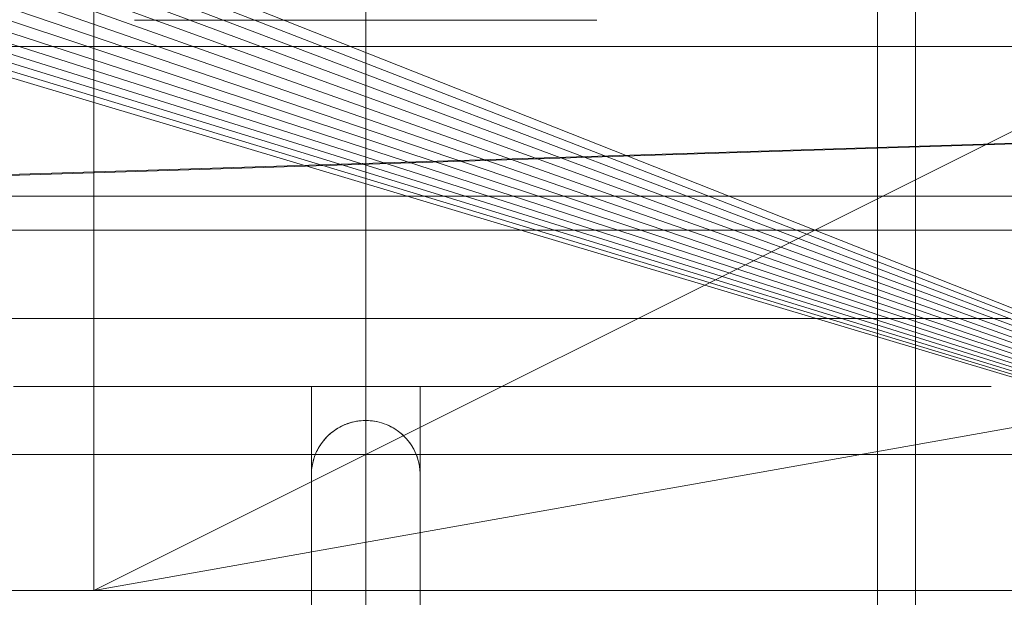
# Model space of a CAD drawing. Header units: millimetres. Extents: x -2233 to 65662, y -50530 to 6847.
# Tile 476 of 656: x 24225 to 24297, y -17791 to -17748. Entities that reach past the tile are written whole.
import ezdxf

# ---------------------------------------------------------------- set-up
doc = ezdxf.new("R2010")
doc.units = ezdxf.units.MM
for name, color, linetype, lineweight in [('COTAS_P', 1, 'Continuous', 0), ('superior_briquetadora', 7, 'Continuous', 0), ('superior_C02', 7, 'Continuous', 0), ('superior_C05', 7, 'Continuous', 0)]:
    doc.layers.add(name, color=color, linetype=linetype, lineweight=lineweight)
doc.dimstyles.new('R19_100', dxfattribs={"dimtxt": 250, "dimasz": 150, "dimexe": 150, "dimexo": 80, "dimgap": 100, "dimtad": 1, "dimtih": 1, "dimtoh": 1, "dimdsep": 46, "dimcen": 0.09, "dimadec": 0, "dimazin": 0, "dimtfac": 1, "dimtdec": 4, "dimtofl": 0, "dimtmove": 0, "dimatfit": 3, "dimfxl": 1, "dimtolj": 1, "dimtzin": 0, "dimarcsym": 0})

# ---------------------------------------------------------------- blocks, each defined once
blk = doc.blocks.new('DIM_R32_27')
at = {"layer": 'COTAS_P'}
for p, q in [((24250.067, -17080), (24400.067, -17035)), ((26750.067, -17080), (26600.067, -17035)), ((24250.067, -17980), (24250.067, -17080)), ((24250.067, -17080), (26750.067, -17080)), ((24250.067, -17080), (24400.067, -17125)), ((26750.067, -17080), (26600.067, -17125)), ((26750.067, -17980), (26750.067, -17080))]:
    blk.add_line(p, q, dxfattribs=at)
blk.add_text('2500 P', height=250, dxfattribs=at).set_placement((25500.067, -16980))

msp = doc.modelspace()

# ---------------------------------------------------------------- linework, layer by layer
at = {"layer": 'superior_briquetadora'}
for p, q in [((24230.067, -17570), (24230.067, -17790)), ((25470.067, -17570), (24230.067, -17790)), ((24230.067, -17790), (24670.067, -17570)), ((24072.067, -17680), (24350.067, -17790)), ((24350.067, -17790), (24071.962, -17682.156)), ((24350.067, -17790), (24071.645, -17684.292)), ((24350.067, -17790), (24071.12, -17686.386)), ((24350.067, -17790), (24070.393, -17688.419)), ((24350.067, -17790), (24069.47, -17690.371)), ((24350.067, -17790), (24068.36, -17692.223)), ((24350.067, -17790), (24067.074, -17693.957)), ((24065.624, -17695.556), (24350.067, -17790)), ((24064.024, -17697.006), (24350.067, -17790)), ((24062.29, -17698.292), (24350.067, -17790)), ((24060.438, -17699.402), (24350.067, -17790)), ((24058.487, -17700.325), (24350.067, -17790)), ((24056.454, -17701.053), (24350.067, -17790)), ((24054.359, -17701.577), (24350.067, -17790)), ((24350.067, -17790), (23870.067, -17790)), ((25830.067, -17790), (23870.067, -17790)), ((23954.067, -17790), (24230.067, -17790)), ((23954.067, -17790), (25456.734, -17790)), ((24230.067, -17790), (24150.067, -17790)), ((24350.067, -17790), (24150.067, -17790)), ((24230.067, -17790), (24670.067, -17790)), ((24230.067, -17790), (25470.067, -17790)), ((24350.067, -17790), (24230.067, -17790)), ((24230.067, -17790), (25456.734, -17790))]:
    msp.add_line(p, q, dxfattribs=at)
at = {"layer": 'superior_C02'}
for p, q in [((24290.488, -15870), (24290.488, -20130)), ((24287.683, -17550), (24287.683, -18450)), ((15575.415, -17750), (24634.01, -17750)), ((24635.508, -17750), (15576.913, -17750)), ((23830.921, -17771.702), (24524.933, -17750)), ((24526.711, -17750), (23832.7, -17771.702))]:
    msp.add_line(p, q, dxfattribs=at)
at = {"layer": 'superior_C05'}
for p, q in [((24250.067, -17750), (24250.067, -17744)), ((24233.115, -17748.05), (24233.073, -17748.05)), ((24233.199, -17748.05), (24233.115, -17748.05)), ((24233.326, -17748.05), (24233.199, -17748.05)), ((24233.494, -17748.05), (24233.326, -17748.05)), ((24233.703, -17748.05), (24233.494, -17748.05)), ((24233.953, -17748.05), (24233.703, -17748.05)), ((24234.243, -17748.05), (24233.953, -17748.05)), ((24234.572, -17748.05), (24234.243, -17748.05)), ((24234.94, -17748.05), (24234.572, -17748.05)), ((24235.345, -17748.05), (24234.94, -17748.05)), ((24235.787, -17748.05), (24235.345, -17748.05)), ((24236.265, -17748.05), (24235.787, -17748.05)), ((24236.776, -17748.05), (24236.265, -17748.05)), ((24237.321, -17748.05), (24236.776, -17748.05)), ((24237.898, -17748.05), (24237.321, -17748.05)), ((24237.602, -17748.05), (24237.571, -17748.05)), ((24237.664, -17748.05), (24237.602, -17748.05)), ((24237.757, -17748.05), (24237.664, -17748.05)), ((24237.881, -17748.05), (24237.757, -17748.05)), ((24238.035, -17748.05), (24237.881, -17748.05)), ((24238.505, -17748.05), (24237.898, -17748.05)), ((24238.218, -17748.05), (24238.035, -17748.05)), ((24238.432, -17748.05), (24238.218, -17748.05)), ((24238.674, -17748.05), (24238.432, -17748.05)), ((24239.14, -17748.05), (24238.505, -17748.05)), ((24238.944, -17748.05), (24238.674, -17748.05)), ((24239.242, -17748.05), (24238.944, -17748.05)), ((24239.803, -17748.05), (24239.14, -17748.05)), ((24239.567, -17748.05), (24239.242, -17748.05)), ((24239.918, -17748.05), (24239.567, -17748.05)), ((24240.491, -17748.05), (24239.803, -17748.05)), ((24240.295, -17748.05), (24239.918, -17748.05)), ((24240.695, -17748.05), (24240.295, -17748.05)), ((24241.203, -17748.05), (24240.491, -17748.05)), ((24241.119, -17748.05), (24240.695, -17748.05)), ((24241.565, -17748.05), (24241.119, -17748.05)), ((24241.937, -17748.05), (24241.203, -17748.05)), ((24242.033, -17748.05), (24241.565, -17748.05)), ((24242.691, -17748.05), (24241.937, -17748.05)), ((24242.52, -17748.05), (24242.033, -17748.05)), ((24243.026, -17748.05), (24242.52, -17748.05)), ((24243.464, -17748.05), (24242.691, -17748.05)), ((24243.55, -17748.05), (24243.026, -17748.05)), ((24244.253, -17748.05), (24243.464, -17748.05)), ((24244.089, -17748.05), (24243.55, -17748.05)), ((24244.644, -17748.05), (24244.089, -17748.05)), ((24245.057, -17748.05), (24244.253, -17748.05)), ((24245.212, -17748.05), (24244.644, -17748.05)), ((24245.873, -17748.05), (24245.057, -17748.05)), ((24245.792, -17748.05), (24245.212, -17748.05)), ((24246.383, -17748.05), (24245.792, -17748.05)), ((24246.699, -17748.05), (24245.873, -17748.05)), ((24246.983, -17748.05), (24246.383, -17748.05)), ((24247.534, -17748.05), (24246.699, -17748.05)), ((24247.591, -17748.05), (24246.983, -17748.05)), ((24248.375, -17748.05), (24247.534, -17748.05)), ((24248.204, -17748.05), (24247.591, -17748.05)), ((24248.823, -17748.05), (24248.204, -17748.05)), ((24249.22, -17748.05), (24248.375, -17748.05)), ((24249.444, -17748.05), (24248.823, -17748.05)), ((24250.067, -17748.05), (24249.22, -17748.05)), ((24250.067, -17748.05), (24249.444, -17748.05)), ((24250.067, -17748.05), (24250.915, -17748.05)), ((24250.691, -17748.05), (24250.067, -17748.05)), ((24251.312, -17748.05), (24250.691, -17748.05)), ((24250.915, -17748.05), (24251.76, -17748.05)), ((24251.931, -17748.05), (24251.312, -17748.05)), ((24251.76, -17748.05), (24252.601, -17748.05)), ((24252.544, -17748.05), (24251.931, -17748.05)), ((24253.152, -17748.05), (24252.544, -17748.05)), ((24252.601, -17748.05), (24253.436, -17748.05)), ((24253.752, -17748.05), (24253.152, -17748.05)), ((24253.436, -17748.05), (24254.262, -17748.05)), ((24254.343, -17748.05), (24253.752, -17748.05)), ((24254.262, -17748.05), (24255.078, -17748.05)), ((24254.923, -17748.05), (24254.343, -17748.05)), ((24255.491, -17748.05), (24254.923, -17748.05)), ((24255.078, -17748.05), (24255.882, -17748.05)), ((24256.046, -17748.05), (24255.491, -17748.05)), ((24255.882, -17748.05), (24256.671, -17748.05)), ((24256.585, -17748.05), (24256.046, -17748.05)), ((24257.109, -17748.05), (24256.585, -17748.05)), ((24256.671, -17748.05), (24257.444, -17748.05)), ((24257.615, -17748.05), (24257.109, -17748.05)), ((24257.444, -17748.05), (24258.198, -17748.05)), ((24258.102, -17748.05), (24257.615, -17748.05)), ((24258.57, -17748.05), (24258.102, -17748.05)), ((24258.198, -17748.05), (24258.932, -17748.05)), ((24259.016, -17748.05), (24258.57, -17748.05)), ((24258.932, -17748.05), (24259.644, -17748.05)), ((24259.44, -17748.05), (24259.016, -17748.05)), ((24259.84, -17748.05), (24259.44, -17748.05)), ((24259.644, -17748.05), (24260.332, -17748.05)), ((24260.217, -17748.05), (24259.84, -17748.05)), ((24260.568, -17748.05), (24260.217, -17748.05)), ((24260.332, -17748.05), (24260.995, -17748.05)), ((24260.893, -17748.05), (24260.568, -17748.05)), ((24261.191, -17748.05), (24260.893, -17748.05)), ((24260.995, -17748.05), (24261.63, -17748.05)), ((24261.461, -17748.05), (24261.191, -17748.05)), ((24261.703, -17748.05), (24261.461, -17748.05)), ((24261.63, -17748.05), (24262.237, -17748.05)), ((24261.917, -17748.05), (24261.703, -17748.05)), ((24262.1, -17748.05), (24261.917, -17748.05)), ((24262.254, -17748.05), (24262.1, -17748.05)), ((24262.237, -17748.05), (24262.814, -17748.05)), ((24262.378, -17748.05), (24262.254, -17748.05)), ((24262.47, -17748.05), (24262.378, -17748.05)), ((24262.533, -17748.05), (24262.47, -17748.05)), ((24262.564, -17748.05), (24262.533, -17748.05)), ((24262.814, -17748.05), (24263.359, -17748.05)), ((24263.359, -17748.05), (24263.87, -17748.05)), ((24263.87, -17748.05), (24264.348, -17748.05)), ((24264.348, -17748.05), (24264.79, -17748.05)), ((24264.79, -17748.05), (24265.195, -17748.05)), ((24265.195, -17748.05), (24265.563, -17748.05)), ((24265.563, -17748.05), (24265.892, -17748.05)), ((24265.892, -17748.05), (24266.182, -17748.05)), ((24266.182, -17748.05), (24266.432, -17748.05)), ((24266.432, -17748.05), (24266.641, -17748.05)), ((24266.641, -17748.05), (24266.809, -17748.05)), ((24266.809, -17748.05), (24266.936, -17748.05)), ((24266.936, -17748.05), (24267.02, -17748.05)), ((24267.02, -17748.05), (24267.062, -17748.05)), ((24180.067, -17750), (24320.067, -17750)), ((24250.067, -17750), (24325.067, -17750)), ((24160.067, -17761), (24340.067, -17761)), ((24135.067, -17763.5), (24365.067, -17763.5)), ((24226.155, -17770), (24223.996, -17770)), ((24226.061, -17770), (24224.132, -17770)), ((24228.049, -17770), (24226.061, -17770)), ((24228.373, -17770), (24226.155, -17770)), ((24230.091, -17770), (24228.049, -17770)), ((24230.646, -17770), (24228.373, -17770)), ((24232.184, -17770), (24230.091, -17770)), ((24232.966, -17770), (24230.646, -17770)), ((24234.321, -17770), (24232.184, -17770)), ((24235.33, -17770), (24232.966, -17770)), ((24236.497, -17770), (24234.321, -17770)), ((24237.73, -17770), (24235.33, -17770)), ((24238.707, -17770), (24236.497, -17770)), ((24240.16, -17770), (24237.73, -17770)), ((24240.945, -17770), (24238.707, -17770)), ((24242.615, -17770), (24240.16, -17770)), ((24243.206, -17770), (24240.945, -17770)), ((24245.089, -17770), (24242.615, -17770)), ((24245.483, -17770), (24243.206, -17770)), ((24247.575, -17770), (24245.089, -17770)), ((24247.773, -17770), (24245.483, -17770)), ((24250.067, -17770), (24247.575, -17770)), ((24250.067, -17770), (24247.773, -17770)), ((24250.067, -17770), (24252.56, -17770)), ((24252.362, -17770), (24250.067, -17770)), ((24254.652, -17770), (24252.362, -17770)), ((24252.56, -17770), (24255.046, -17770)), ((24256.929, -17770), (24254.652, -17770)), ((24255.046, -17770), (24257.52, -17770)), ((24259.19, -17770), (24256.929, -17770)), ((24257.52, -17770), (24259.975, -17770)), ((24261.428, -17770), (24259.19, -17770)), ((24259.975, -17770), (24262.405, -17770)), ((24263.638, -17770), (24261.428, -17770)), ((24262.405, -17770), (24264.805, -17770)), ((24265.814, -17770), (24263.638, -17770)), ((24264.805, -17770), (24267.168, -17770)), ((24267.951, -17770), (24265.814, -17770)), ((24267.168, -17770), (24269.489, -17770)), ((24270.043, -17770), (24267.951, -17770)), ((24269.489, -17770), (24271.762, -17770)), ((24272.086, -17770), (24270.043, -17770)), ((24271.762, -17770), (24273.98, -17770)), ((24274.074, -17770), (24272.086, -17770)), ((24273.98, -17770), (24276.139, -17770)), ((24276.003, -17770), (24274.074, -17770)), ((24277.867, -17770), (24276.003, -17770)), ((24276.139, -17770), (24278.233, -17770)), ((24279.661, -17770), (24277.867, -17770)), ((24278.233, -17770), (24280.258, -17770)), ((24281.383, -17770), (24279.661, -17770)), ((24280.258, -17770), (24282.207, -17770)), ((24283.026, -17770), (24281.383, -17770)), ((24282.207, -17770), (24284.076, -17770)), ((24284.587, -17770), (24283.026, -17770)), ((24284.076, -17770), (24285.861, -17770)), ((24286.063, -17770), (24284.587, -17770)), ((24285.861, -17770), (24287.557, -17770)), ((24287.449, -17770), (24286.063, -17770)), ((24288.742, -17770), (24287.449, -17770)), ((24287.557, -17770), (24289.159, -17770)), ((24289.939, -17770), (24288.742, -17770)), ((24289.159, -17770), (24290.664, -17770)), ((24291.037, -17770), (24289.939, -17770)), ((24290.664, -17770), (24292.069, -17770)), ((24292.033, -17770), (24291.037, -17770)), ((24292.925, -17770), (24292.033, -17770)), ((24292.069, -17770), (24293.369, -17770)), ((24293.71, -17770), (24292.925, -17770)), ((24293.369, -17770), (24294.561, -17770)), ((24294.387, -17770), (24293.71, -17770)), ((24294.953, -17770), (24294.387, -17770)), ((24294.561, -17770), (24295.643, -17770)), ((24295.408, -17770), (24294.953, -17770)), ((24295.75, -17770), (24295.408, -17770)), ((24295.643, -17770), (24296.611, -17770)), ((24295.979, -17770), (24295.75, -17770)), ((24296.093, -17770), (24295.979, -17770)), ((24296.611, -17770), (24297.464, -17770)), ((24226.081, -17775), (24224.155, -17775)), ((24228.068, -17775), (24226.081, -17775)), ((24227.63, -17775), (24227.574, -17775)), ((24227.742, -17775), (24227.63, -17775)), ((24227.909, -17775), (24227.742, -17775)), ((24228.132, -17775), (24227.909, -17775)), ((24230.109, -17775), (24228.068, -17775)), ((24228.408, -17775), (24228.132, -17775)), ((24228.739, -17775), (24228.408, -17775)), ((24229.123, -17775), (24228.739, -17775)), ((24229.559, -17775), (24229.123, -17775)), ((24230.045, -17775), (24229.559, -17775)), ((24230.582, -17775), (24230.045, -17775)), ((24232.199, -17775), (24230.109, -17775)), ((24231.167, -17775), (24230.582, -17775)), ((24231.799, -17775), (24231.167, -17775)), ((24232.476, -17775), (24231.799, -17775)), ((24234.335, -17775), (24232.199, -17775)), ((24233.197, -17775), (24232.476, -17775)), ((24233.96, -17775), (24233.197, -17775)), ((24234.764, -17775), (24233.96, -17775)), ((24236.509, -17775), (24234.335, -17775)), ((24235.605, -17775), (24234.764, -17775)), ((24236.482, -17775), (24235.605, -17775)), ((24237.393, -17775), (24236.482, -17775)), ((24238.717, -17775), (24236.509, -17775)), ((24238.335, -17775), (24237.393, -17775)), ((24237.584, -17775), (24237.567, -17775)), ((24237.631, -17775), (24237.584, -17775)), ((24237.709, -17775), (24237.631, -17775)), ((24237.705, -17775), (24237.813, -17775)), ((24237.817, -17775), (24237.709, -17775)), ((24237.813, -17775), (24237.951, -17775)), ((24237.956, -17775), (24237.817, -17775)), ((24237.951, -17775), (24238.119, -17775)), ((24238.125, -17775), (24237.956, -17775)), ((24238.119, -17775), (24238.317, -17775)), ((24238.324, -17775), (24238.125, -17775)), ((24238.317, -17775), (24238.544, -17775)), ((24238.552, -17775), (24238.324, -17775)), ((24239.307, -17775), (24238.335, -17775)), ((24238.544, -17775), (24238.799, -17775)), ((24238.809, -17775), (24238.552, -17775)), ((24240.953, -17775), (24238.717, -17775)), ((24238.799, -17775), (24239.083, -17775)), ((24239.093, -17775), (24238.809, -17775)), ((24239.083, -17775), (24239.394, -17775)), ((24239.405, -17775), (24239.093, -17775)), ((24240.305, -17775), (24239.307, -17775)), ((24239.394, -17775), (24239.731, -17775)), ((24239.743, -17775), (24239.405, -17775)), ((24239.731, -17775), (24240.094, -17775)), ((24240.107, -17775), (24239.743, -17775)), ((24240.094, -17775), (24240.482, -17775)), ((24240.496, -17775), (24240.107, -17775)), ((24241.328, -17775), (24240.305, -17775)), ((24240.482, -17775), (24240.893, -17775)), ((24240.908, -17775), (24240.496, -17775)), ((24240.893, -17775), (24241.328, -17775)), ((24241.343, -17775), (24240.908, -17775)), ((24243.212, -17775), (24240.953, -17775)), ((24242.372, -17775), (24241.328, -17775)), ((24241.328, -17775), (24241.784, -17775)), ((24241.8, -17775), (24241.343, -17775)), ((24241.784, -17775), (24242.26, -17775)), ((24242.278, -17775), (24241.8, -17775)), ((24242.26, -17775), (24242.756, -17775)), ((24242.774, -17775), (24242.278, -17775)), ((24243.435, -17775), (24242.372, -17775)), ((24242.756, -17775), (24243.27, -17775)), ((24243.289, -17775), (24242.774, -17775)), ((24245.487, -17775), (24243.212, -17775)), ((24243.27, -17775), (24243.801, -17775)), ((24243.821, -17775), (24243.289, -17775)), ((24244.515, -17775), (24243.435, -17775)), ((24243.801, -17775), (24244.348, -17775)), ((24244.368, -17775), (24243.821, -17775)), ((24244.348, -17775), (24244.909, -17775)), ((24244.929, -17775), (24244.368, -17775)), ((24245.609, -17775), (24244.515, -17775)), ((24244.909, -17775), (24245.482, -17775)), ((24245.503, -17775), (24244.929, -17775)), ((24245.482, -17775), (24246.067, -17775)), ((24247.775, -17775), (24245.487, -17775)), ((24246.089, -17775), (24245.503, -17775)), ((24246.714, -17775), (24245.609, -17775)), ((24254.067, -17775), (24246.067, -17775)), ((24246.067, -17775), (24246.067, -17805)), ((24246.684, -17775), (24246.089, -17775)), ((24247.288, -17775), (24246.684, -17775)), ((24247.827, -17775), (24246.714, -17775)), ((24247.898, -17775), (24247.288, -17775)), ((24250.067, -17775), (24247.775, -17775)), ((24248.946, -17775), (24247.827, -17775)), ((24248.514, -17775), (24247.898, -17775)), ((24249.134, -17775), (24248.514, -17775)), ((24250.067, -17775), (24248.946, -17775)), ((24249.756, -17775), (24249.134, -17775)), ((24250.379, -17775), (24249.756, -17775)), ((24250.067, -17775), (24252.36, -17775)), ((24251.189, -17775), (24250.067, -17775)), ((24251.001, -17775), (24250.379, -17775)), ((24251.621, -17775), (24251.001, -17775)), ((24252.308, -17775), (24251.189, -17775)), ((24252.237, -17775), (24251.621, -17775)), ((24252.847, -17775), (24252.237, -17775)), ((24253.421, -17775), (24252.308, -17775)), ((24252.36, -17775), (24254.648, -17775)), ((24253.451, -17775), (24252.847, -17775)), ((24254.526, -17775), (24253.421, -17775)), ((24254.046, -17775), (24253.451, -17775)), ((24254.632, -17775), (24254.046, -17775)), ((24254.067, -17775), (24254.652, -17775)), ((24254.067, -17775), (24254.067, -17805)), ((24255.62, -17775), (24254.526, -17775)), ((24255.206, -17775), (24254.632, -17775)), ((24254.648, -17775), (24256.923, -17775)), ((24254.652, -17775), (24255.226, -17775)), ((24255.767, -17775), (24255.206, -17775)), ((24255.226, -17775), (24255.787, -17775)), ((24256.699, -17775), (24255.62, -17775)), ((24256.314, -17775), (24255.767, -17775)), ((24255.787, -17775), (24256.334, -17775)), ((24256.846, -17775), (24256.314, -17775)), ((24256.334, -17775), (24256.865, -17775)), ((24257.763, -17775), (24256.699, -17775)), ((24257.361, -17775), (24256.846, -17775)), ((24256.865, -17775), (24257.379, -17775)), ((24256.923, -17775), (24259.182, -17775)), ((24257.857, -17775), (24257.361, -17775)), ((24257.379, -17775), (24257.875, -17775)), ((24258.807, -17775), (24257.763, -17775)), ((24258.335, -17775), (24257.857, -17775)), ((24257.875, -17775), (24258.351, -17775)), ((24258.792, -17775), (24258.335, -17775)), ((24258.351, -17775), (24258.807, -17775)), ((24259.227, -17775), (24258.792, -17775)), ((24259.83, -17775), (24258.807, -17775)), ((24258.807, -17775), (24259.242, -17775)), ((24259.182, -17775), (24261.418, -17775)), ((24259.639, -17775), (24259.227, -17775)), ((24259.242, -17775), (24259.653, -17775)), ((24260.028, -17775), (24259.639, -17775)), ((24259.653, -17775), (24260.041, -17775)), ((24260.828, -17775), (24259.83, -17775)), ((24260.392, -17775), (24260.028, -17775)), ((24260.041, -17775), (24260.404, -17775)), ((24260.73, -17775), (24260.392, -17775)), ((24260.404, -17775), (24260.741, -17775)), ((24261.042, -17775), (24260.73, -17775)), ((24260.741, -17775), (24261.052, -17775)), ((24261.8, -17775), (24260.828, -17775)), ((24261.326, -17775), (24261.042, -17775)), ((24261.052, -17775), (24261.336, -17775)), ((24261.583, -17775), (24261.326, -17775)), ((24261.336, -17775), (24261.591, -17775)), ((24261.418, -17775), (24263.626, -17775)), ((24261.811, -17775), (24261.583, -17775)), ((24261.591, -17775), (24261.818, -17775)), ((24262.742, -17775), (24261.8, -17775)), ((24262.009, -17775), (24261.811, -17775)), ((24261.818, -17775), (24262.016, -17775)), ((24262.179, -17775), (24262.009, -17775)), ((24262.016, -17775), (24262.184, -17775)), ((24262.318, -17775), (24262.179, -17775)), ((24262.426, -17775), (24262.318, -17775)), ((24262.504, -17775), (24262.426, -17775)), ((24262.43, -17775), (24262.507, -17775)), ((24262.551, -17775), (24262.504, -17775)), ((24262.507, -17775), (24262.553, -17775)), ((24262.567, -17775), (24262.551, -17775)), ((24263.653, -17775), (24262.742, -17775)), ((24263.626, -17775), (24265.8, -17775)), ((24264.53, -17775), (24263.653, -17775)), ((24265.371, -17775), (24264.53, -17775)), ((24266.174, -17775), (24265.371, -17775)), ((24265.8, -17775), (24267.935, -17775)), ((24266.938, -17775), (24266.174, -17775)), ((24267.659, -17775), (24266.938, -17775)), ((24268.336, -17775), (24267.659, -17775)), ((24267.935, -17775), (24270.026, -17775)), ((24268.968, -17775), (24268.336, -17775)), ((24269.553, -17775), (24268.968, -17775)), ((24270.09, -17775), (24269.553, -17775)), ((24270.026, -17775), (24272.067, -17775)), ((24270.576, -17775), (24270.09, -17775)), ((24271.012, -17775), (24270.576, -17775)), ((24271.396, -17775), (24271.012, -17775)), ((24271.727, -17775), (24271.396, -17775)), ((24272.003, -17775), (24271.727, -17775)), ((24272.226, -17775), (24272.003, -17775)), ((24272.067, -17775), (24274.054, -17775)), ((24272.393, -17775), (24272.226, -17775)), ((24272.505, -17775), (24272.393, -17775)), ((24272.56, -17775), (24272.505, -17775)), ((24274.054, -17775), (24275.98, -17775)), ((24275.98, -17775), (24277.842, -17775)), ((24277.842, -17775), (24279.636, -17775)), ((24279.636, -17775), (24281.355, -17775)), ((24281.355, -17775), (24282.997, -17775)), ((24282.997, -17775), (24284.557, -17775)), ((24284.557, -17775), (24286.032, -17775)), ((24286.032, -17775), (24287.417, -17775)), ((24287.417, -17775), (24288.709, -17775)), ((24288.709, -17775), (24289.905, -17775)), ((24289.905, -17775), (24291.002, -17775)), ((24291.002, -17775), (24291.997, -17775)), ((24291.997, -17775), (24292.888, -17775)), ((24292.888, -17775), (24293.672, -17775)), ((24293.672, -17775), (24294.348, -17775)), ((24294.348, -17775), (24294.914, -17775)), ((24294.914, -17775), (24295.369, -17775)), ((24295.369, -17775), (24295.71, -17775)), ((24295.71, -17775), (24295.939, -17775)), ((24295.939, -17775), (24296.053, -17775)), ((24247.845, -17778.174), (24247.685, -17778.287)), ((24247.885, -17778.148), (24247.76, -17778.232)), ((24248.011, -17778.069), (24247.845, -17778.174)), ((24248.015, -17778.066), (24247.885, -17778.148)), ((24248.182, -17777.972), (24248.011, -17778.069)), ((24248.15, -17777.989), (24248.015, -17778.066)), ((24248.289, -17777.917), (24248.15, -17777.989)), ((24248.357, -17777.884), (24248.182, -17777.972)), ((24248.433, -17777.849), (24248.289, -17777.917)), ((24248.537, -17777.804), (24248.357, -17777.884)), ((24248.581, -17777.786), (24248.433, -17777.849)), ((24248.72, -17777.734), (24248.537, -17777.804)), ((24248.733, -17777.729), (24248.581, -17777.786)), ((24248.906, -17777.672), (24248.72, -17777.734)), ((24248.889, -17777.678), (24248.733, -17777.729)), ((24249.049, -17777.632), (24248.889, -17777.678)), ((24249.096, -17777.62), (24248.906, -17777.672)), ((24249.211, -17777.593), (24249.049, -17777.632)), ((24249.287, -17777.577), (24249.096, -17777.62)), ((24249.377, -17777.56), (24249.211, -17777.593)), ((24249.481, -17777.543), (24249.287, -17777.577)), ((24249.546, -17777.534), (24249.377, -17777.56)), ((24249.675, -17777.519), (24249.481, -17777.543)), ((24249.718, -17777.515), (24249.546, -17777.534)), ((24249.871, -17777.505), (24249.675, -17777.519)), ((24249.892, -17777.504), (24249.718, -17777.515)), ((24250.067, -17777.5), (24249.871, -17777.505)), ((24250.067, -17777.5), (24249.892, -17777.504)), ((24250.067, -17777.5), (24250.152, -17777.501)), ((24250.067, -17777.5), (24250.264, -17777.505)), ((24250.237, -17777.504), (24250.152, -17777.501)), ((24250.399, -17777.514), (24250.237, -17777.504)), ((24250.46, -17777.519), (24250.264, -17777.505)), ((24250.56, -17777.53), (24250.399, -17777.514)), ((24250.654, -17777.543), (24250.46, -17777.519)), ((24250.718, -17777.553), (24250.56, -17777.53)), ((24250.848, -17777.577), (24250.654, -17777.543)), ((24250.874, -17777.582), (24250.718, -17777.553)), ((24251.039, -17777.62), (24250.848, -17777.577)), ((24251.044, -17777.621), (24250.874, -17777.582)), ((24251.229, -17777.672), (24251.044, -17777.621)), ((24251.409, -17777.732), (24251.229, -17777.672)), ((24251.415, -17777.734), (24251.229, -17777.672)), ((24251.584, -17777.799), (24251.409, -17777.732)), ((24251.598, -17777.804), (24251.415, -17777.734)), ((24251.753, -17777.873), (24251.584, -17777.799)), ((24251.778, -17777.884), (24251.598, -17777.804)), ((24251.917, -17777.953), (24251.753, -17777.873)), ((24251.953, -17777.972), (24251.778, -17777.884)), ((24252.075, -17778.04), (24251.917, -17777.953)), ((24252.124, -17778.069), (24251.953, -17777.972)), ((24252.226, -17778.132), (24252.075, -17778.04)), ((24252.29, -17778.174), (24252.124, -17778.069)), ((24252.37, -17778.229), (24252.226, -17778.132)), ((24252.45, -17778.287), (24252.29, -17778.174)), ((24247.026, -17778.903), (24246.939, -17779.007)), ((24247.104, -17778.814), (24246.975, -17778.962)), ((24247.116, -17778.8), (24247.026, -17778.903)), ((24247.239, -17778.672), (24247.104, -17778.814)), ((24247.211, -17778.7), (24247.116, -17778.8)), ((24247.31, -17778.602), (24247.211, -17778.7)), ((24247.381, -17778.536), (24247.239, -17778.672)), ((24247.415, -17778.506), (24247.31, -17778.602)), ((24247.53, -17778.408), (24247.381, -17778.536)), ((24247.525, -17778.412), (24247.415, -17778.506)), ((24247.64, -17778.321), (24247.525, -17778.412)), ((24247.685, -17778.287), (24247.53, -17778.408)), ((24247.76, -17778.232), (24247.64, -17778.321)), ((24252.508, -17778.331), (24252.37, -17778.229)), ((24252.605, -17778.408), (24252.45, -17778.287)), ((24252.639, -17778.436), (24252.508, -17778.331)), ((24252.754, -17778.536), (24252.605, -17778.408)), ((24252.776, -17778.556), (24252.639, -17778.436)), ((24252.896, -17778.672), (24252.754, -17778.536)), ((24252.919, -17778.695), (24252.776, -17778.556)), ((24253.031, -17778.814), (24252.896, -17778.672)), ((24253.054, -17778.839), (24252.919, -17778.695)), ((24253.16, -17778.962), (24253.031, -17778.814)), ((24253.179, -17778.986), (24253.054, -17778.839)), ((24246.54, -17779.614), (24246.452, -17779.79)), ((24246.572, -17779.555), (24246.511, -17779.669)), ((24246.637, -17779.444), (24246.54, -17779.614)), ((24246.637, -17779.442), (24246.572, -17779.555)), ((24246.742, -17779.278), (24246.637, -17779.444)), ((24246.707, -17779.331), (24246.637, -17779.442)), ((24246.78, -17779.221), (24246.707, -17779.331)), ((24246.855, -17779.117), (24246.742, -17779.278)), ((24246.858, -17779.113), (24246.78, -17779.221)), ((24246.975, -17778.962), (24246.855, -17779.117)), ((24246.939, -17779.007), (24246.858, -17779.113)), ((24253.28, -17779.117), (24253.16, -17778.962)), ((24253.296, -17779.138), (24253.179, -17778.986)), ((24253.393, -17779.278), (24253.28, -17779.117)), ((24253.404, -17779.293), (24253.296, -17779.138)), ((24253.498, -17779.444), (24253.393, -17779.278)), ((24253.503, -17779.452), (24253.404, -17779.293)), ((24253.595, -17779.614), (24253.498, -17779.444)), ((24253.594, -17779.613), (24253.503, -17779.452)), ((24253.677, -17779.777), (24253.594, -17779.613)), ((24253.683, -17779.79), (24253.595, -17779.614)), ((24222.431, -17780), (24224.72, -17780)), ((24226.155, -17780), (24223.996, -17780)), ((24226.081, -17780), (24224.155, -17780)), ((24224.72, -17780), (24227.072, -17780)), ((24228.068, -17780), (24226.081, -17780)), ((24228.373, -17780), (24226.155, -17780)), ((24227.072, -17780), (24229.48, -17780)), ((24227.63, -17780), (24227.574, -17780)), ((24227.742, -17780), (24227.63, -17780)), ((24227.909, -17780), (24227.742, -17780)), ((24228.132, -17780), (24227.909, -17780)), ((24230.109, -17780), (24228.068, -17780)), ((24228.408, -17780), (24228.132, -17780)), ((24230.646, -17780), (24228.373, -17780)), ((24228.739, -17780), (24228.408, -17780)), ((24229.123, -17780), (24228.739, -17780)), ((24229.559, -17780), (24229.123, -17780)), ((24229.48, -17780), (24231.94, -17780)), ((24230.045, -17780), (24229.559, -17780)), ((24230.582, -17780), (24230.045, -17780)), ((24232.199, -17780), (24230.109, -17780)), ((24231.167, -17780), (24230.582, -17780)), ((24232.966, -17780), (24230.646, -17780)), ((24231.799, -17780), (24231.167, -17780)), ((24232.476, -17780), (24231.799, -17780)), ((24231.94, -17780), (24234.445, -17780)), ((24234.335, -17780), (24232.199, -17780)), ((24233.197, -17780), (24232.476, -17780)), ((24235.33, -17780), (24232.966, -17780)), ((24233.96, -17780), (24233.197, -17780)), ((24234.764, -17780), (24233.96, -17780)), ((24236.509, -17780), (24234.335, -17780)), ((24234.445, -17780), (24236.989, -17780)), ((24235.605, -17780), (24234.764, -17780)), ((24237.73, -17780), (24235.33, -17780)), ((24236.482, -17780), (24235.605, -17780)), ((24237.393, -17780), (24236.482, -17780)), ((24238.717, -17780), (24236.509, -17780)), ((24236.989, -17780), (24239.566, -17780)), ((24238.335, -17780), (24237.393, -17780)), ((24240.16, -17780), (24237.73, -17780)), ((24239.307, -17780), (24238.335, -17780)), ((24240.953, -17780), (24238.717, -17780)), ((24240.305, -17780), (24239.307, -17780)), ((24239.566, -17780), (24242.168, -17780)), ((24242.615, -17780), (24240.16, -17780)), ((24241.328, -17780), (24240.305, -17780)), ((24243.212, -17780), (24240.953, -17780)), ((24242.372, -17780), (24241.328, -17780)), ((24242.168, -17780), (24244.79, -17780)), ((24243.435, -17780), (24242.372, -17780)), ((24245.089, -17780), (24242.615, -17780)), ((24245.487, -17780), (24243.212, -17780)), ((24244.515, -17780), (24243.435, -17780)), ((24245.609, -17780), (24244.515, -17780)), ((24244.79, -17780), (24247.426, -17780)), ((24247.575, -17780), (24245.089, -17780)), ((24247.775, -17780), (24245.487, -17780)), ((24246.714, -17780), (24245.609, -17780)), ((24246.24, -17780.339), (24246.187, -17780.528)), ((24246.229, -17780.375), (24246.196, -17780.495)), ((24246.266, -17780.255), (24246.229, -17780.375)), ((24246.301, -17780.152), (24246.24, -17780.339)), ((24246.307, -17780.136), (24246.266, -17780.255)), ((24246.372, -17779.969), (24246.301, -17780.152)), ((24246.352, -17780.018), (24246.307, -17780.136)), ((24246.401, -17779.9), (24246.352, -17780.018)), ((24246.452, -17779.79), (24246.372, -17779.969)), ((24246.454, -17779.784), (24246.401, -17779.9)), ((24246.511, -17779.669), (24246.454, -17779.784)), ((24247.827, -17780), (24246.714, -17780)), ((24250.067, -17780), (24247.426, -17780)), ((24250.067, -17780), (24247.575, -17780)), ((24250.067, -17780), (24247.775, -17780)), ((24248.946, -17780), (24247.827, -17780)), ((24250.067, -17780), (24248.946, -17780)), ((24250.067, -17780), (24252.36, -17780)), ((24251.189, -17780), (24250.067, -17780)), ((24250.067, -17780), (26750.067, -17780)), ((24252.308, -17780), (24251.189, -17780)), ((24253.421, -17780), (24252.308, -17780)), ((24252.36, -17780), (24254.648, -17780)), ((24254.526, -17780), (24253.421, -17780)), ((24253.752, -17779.943), (24253.677, -17779.777)), ((24253.763, -17779.969), (24253.683, -17779.79)), ((24253.819, -17780.111), (24253.752, -17779.943)), ((24253.834, -17780.152), (24253.763, -17779.969)), ((24253.877, -17780.281), (24253.819, -17780.111)), ((24253.895, -17780.339), (24253.834, -17780.152)), ((24253.928, -17780.452), (24253.877, -17780.281)), ((24253.948, -17780.528), (24253.895, -17780.339)), ((24255.62, -17780), (24254.526, -17780)), ((24254.648, -17780), (24256.923, -17780)), ((24256.699, -17780), (24255.62, -17780)), ((24257.763, -17780), (24256.699, -17780)), ((24256.923, -17780), (24259.182, -17780)), ((24258.807, -17780), (24257.763, -17780)), ((24259.83, -17780), (24258.807, -17780)), ((24259.182, -17780), (24261.418, -17780)), ((24260.828, -17780), (24259.83, -17780)), ((24261.8, -17780), (24260.828, -17780)), ((24261.418, -17780), (24263.626, -17780)), ((24262.742, -17780), (24261.8, -17780)), ((24263.653, -17780), (24262.742, -17780)), ((24263.626, -17780), (24265.8, -17780)), ((24264.53, -17780), (24263.653, -17780)), ((24265.371, -17780), (24264.53, -17780)), ((24266.174, -17780), (24265.371, -17780)), ((24265.8, -17780), (24267.935, -17780)), ((24266.938, -17780), (24266.174, -17780)), ((24267.659, -17780), (24266.938, -17780)), ((24268.336, -17780), (24267.659, -17780)), ((24267.935, -17780), (24270.026, -17780)), ((24268.968, -17780), (24268.336, -17780)), ((24269.553, -17780), (24268.968, -17780)), ((24270.09, -17780), (24269.553, -17780)), ((24270.026, -17780), (24272.067, -17780)), ((24270.576, -17780), (24270.09, -17780)), ((24271.012, -17780), (24270.576, -17780)), ((24271.396, -17780), (24271.012, -17780)), ((24271.727, -17780), (24271.396, -17780)), ((24272.003, -17780), (24271.727, -17780)), ((24272.226, -17780), (24272.003, -17780)), ((24272.067, -17780), (24274.054, -17780)), ((24272.393, -17780), (24272.226, -17780)), ((24272.505, -17780), (24272.393, -17780)), ((24272.56, -17780), (24272.505, -17780)), ((24274.054, -17780), (24275.98, -17780)), ((24275.98, -17780), (24277.842, -17780)), ((24277.842, -17780), (24279.636, -17780)), ((24279.636, -17780), (24281.355, -17780)), ((24281.355, -17780), (24282.997, -17780)), ((24282.997, -17780), (24284.557, -17780)), ((24284.557, -17780), (24286.032, -17780)), ((24286.032, -17780), (24287.417, -17780)), ((24287.417, -17780), (24288.709, -17780)), ((24288.709, -17780), (24289.905, -17780)), ((24289.905, -17780), (24291.002, -17780)), ((24291.002, -17780), (24291.997, -17780)), ((24291.997, -17780), (24292.888, -17780)), ((24292.888, -17780), (24293.672, -17780)), ((24293.672, -17780), (24294.348, -17780)), ((24294.348, -17780), (24294.914, -17780)), ((24294.914, -17780), (24295.369, -17780)), ((24295.369, -17780), (24295.71, -17780)), ((24295.71, -17780), (24295.939, -17780)), ((24295.939, -17780), (24296.053, -17780)), ((24246.087, -17781.108), (24246.072, -17781.304)), ((24246.087, -17781.105), (24246.077, -17781.228)), ((24246.111, -17780.913), (24246.087, -17781.108)), ((24246.101, -17780.982), (24246.087, -17781.105)), ((24246.119, -17780.86), (24246.101, -17780.982)), ((24246.144, -17780.72), (24246.111, -17780.913)), ((24246.141, -17780.738), (24246.119, -17780.86)), ((24246.166, -17780.616), (24246.141, -17780.738)), ((24246.187, -17780.528), (24246.144, -17780.72)), ((24246.196, -17780.495), (24246.166, -17780.616)), ((24253.971, -17780.625), (24253.928, -17780.452)), ((24253.991, -17780.72), (24253.948, -17780.528)), ((24254.005, -17780.798), (24253.971, -17780.625)), ((24254.024, -17780.913), (24253.991, -17780.72)), ((24254.033, -17780.973), (24254.005, -17780.798)), ((24254.048, -17781.108), (24254.024, -17780.913)), ((24254.052, -17781.148), (24254.033, -17780.973)), ((24254.063, -17781.304), (24254.048, -17781.108)), ((24246.072, -17781.304), (24246.067, -17781.5)), ((24246.068, -17781.426), (24246.067, -17781.5)), ((24246.067, -17781.5), (24246.067, -17798.5)), ((24246.07, -17781.352), (24246.068, -17781.426)), ((24246.077, -17781.228), (24246.07, -17781.352)), ((24254.064, -17781.324), (24254.052, -17781.148)), ((24254.067, -17781.5), (24254.063, -17781.304)), ((24254.067, -17781.5), (24254.064, -17781.324)), ((24254.067, -17781.5), (24254.067, -17798.5))]:
    msp.add_line(p, q, dxfattribs=at)

# ---------------------------------------------------------------- dimensions: what is measured, and where the dimension line sits
at = {"layer": 'COTAS_P'}
dim = msp.add_aligned_dim(p1=(24250.067, -17980), p2=(26750.067, -17980), distance=900, text='<> P', dimstyle='R19_100', dxfattribs=at)
dim.commit()
dim.dimension.update_dxf_attribs({"geometry": 'DIM_R32_27', "text_midpoint": (25500.067, -17080)})

doc.saveas('drawing.dxf')
